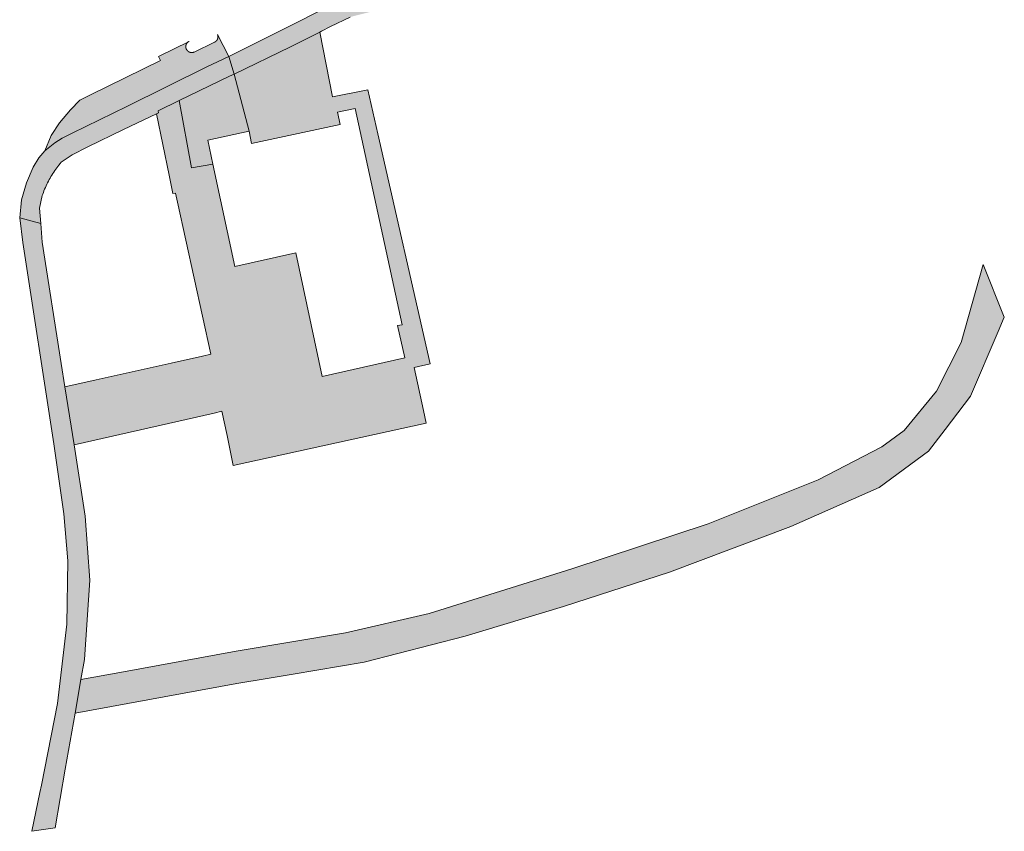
# Model space of a CAD drawing. Extents: x 97094 to 109644, y 463509 to 471969.
# Tile 347 of 362: x 106335 to 106424, y 470940 to 471013. Entities that reach past the tile are written whole.
import ezdxf

# ---------------------------------------------------------------- set-up
doc = ezdxf.new("R2010")
doc.units = 0
doc.layers.add('109 Onkruidbestrijding elementen', color=6, linetype='Continuous', lineweight=20, true_color=0xff00ff)

msp = doc.modelspace()

# ---------------------------------------------------------------- hatches: boundary and pattern name
at = {"layer": '109 Onkruidbestrijding elementen', "true_color": 0xff00ff}
for points in [[(106354.436, 471008.404), (106359.491, 471010.853), (106362.122, 471012.178), (106362.299, 471012.268), (106363.085, 471012.687), (106364.855, 471013.531), (106368.309, 471014.408), (106372.477, 471015.445), (106375.755, 471016.142), (106379.878, 471017.016), (106379.909, 471016.821), (106385.07, 471017.676), (106388.476, 471018.151), (106390.365, 471018.319), (106393.53, 471018.458), (106393.606, 471020.885), (106391.185, 471020.932), (106389.153, 471020.849), (106385.757, 471020.379), (106377.842, 471019.091), (106372.997, 471017.971), (106370.226, 471017.254), (106367.372, 471016.393), (106365.487, 471015.697), (106363.668, 471014.853), (106360.075, 471013.027), (106353.968, 471009.99), (106354.436, 471008.404)], [(106355.77, 471003.251), (106356, 471002.163), (106363.971, 471003.871), (106363.731, 471004.962), (106365.311, 471005.307), (106369.548, 470985.846), (106369.131, 470985.791), (106369.789, 470982.885), (106362.335, 470981.195), (106359.99, 470992.322), (106354.484, 470991.108), (106352.519, 471000.303), (106350.604, 470999.968), (106349.497, 471006.024), (106347.597, 471005.109), (106347.618, 471004.905), (106347.442, 471004.821), (106348.581, 470999.31), (106348.924, 470997.65), (106349.159, 470997.699), (106349.337, 470996.892), (106352.347, 470983.202), (106351.588, 470983.033), (106348.777, 470982.408), (106342.021, 470980.905), (106339.221, 470980.282), (106340.039, 470975.045), (106352.644, 470977.918), (106353.331, 470978.074), (106353.794, 470975.903), (106354.353, 470973.188), (106371.701, 470977.009), (106371.456, 470978.134), (106370.614, 470982.001), (106372.066, 470982.341), (106367.354, 471003.037), (106366.458, 471006.972), (106363.281, 471006.341), (106362.122, 471012.178), (106359.491, 471010.853), (106354.436, 471008.404), (106355.77, 471003.251)], [(106352.676, 471011.27), (106350.83, 471010.378), (106350.822, 471010.375), (106350.814, 471010.371), (106350.805, 471010.368), (106350.797, 471010.365), (106350.789, 471010.362), (106350.78, 471010.36), (106350.772, 471010.357), (106350.763, 471010.355), (106350.755, 471010.352), (106350.746, 471010.35), (106350.738, 471010.348), (106350.729, 471010.346), (106350.721, 471010.345), (106350.712, 471010.343), (106350.703, 471010.342), (106350.694, 471010.34), (106350.686, 471010.339), (106350.677, 471010.338), (106350.668, 471010.337), (106350.659, 471010.336), (106350.651, 471010.336), (106350.642, 471010.336), (106350.633, 471010.335), (106350.624, 471010.335), (106350.615, 471010.335), (106350.606, 471010.335), (106350.598, 471010.336), (106350.589, 471010.336), (106350.58, 471010.337), (106350.571, 471010.337), (106350.563, 471010.338), (106350.554, 471010.339), (106350.545, 471010.34), (106350.536, 471010.342), (106350.528, 471010.343), (106350.519, 471010.345), (106350.51, 471010.347), (106350.502, 471010.348), (106350.493, 471010.35), (106350.485, 471010.353), (106350.476, 471010.355), (106350.468, 471010.357), (106350.459, 471010.36), (106350.451, 471010.363), (106350.442, 471010.366), (106350.434, 471010.369), (106350.426, 471010.372), (106350.418, 471010.375), (106350.41, 471010.379), (106350.401, 471010.382), (106350.393, 471010.386), (106350.386, 471010.39), (106350.378, 471010.394), (106350.37, 471010.398), (106350.362, 471010.402), (106350.354, 471010.406), (106350.347, 471010.411), (106350.339, 471010.415), (106350.332, 471010.42), (106350.324, 471010.425), (106350.317, 471010.43), (106350.31, 471010.435), (106350.303, 471010.44), (106350.296, 471010.445), (106350.289, 471010.451), (106350.282, 471010.456), (106350.275, 471010.462), (106350.268, 471010.468), (106350.262, 471010.474), (106350.255, 471010.479), (106350.249, 471010.486), (106350.243, 471010.492), (106350.237, 471010.498), (106350.23, 471010.504), (106350.225, 471010.511), (106350.219, 471010.518), (106350.213, 471010.524), (106350.207, 471010.531), (106350.202, 471010.538), (106350.196, 471010.545), (106350.191, 471010.552), (106350.186, 471010.559), (106350.181, 471010.566), (106350.176, 471010.574), (106350.171, 471010.581), (106350.166, 471010.588), (106350.162, 471010.596), (106350.157, 471010.604), (106350.153, 471010.611), (106350.149, 471010.619), (106350.145, 471010.627), (106350.141, 471010.635), (106350.137, 471010.643), (106350.133, 471010.651), (106350.13, 471010.659), (106350.127, 471010.667), (106350.123, 471010.675), (106350.12, 471010.683), (106350.117, 471010.692), (106350.114, 471010.7), (106350.112, 471010.709), (106350.109, 471010.717), (106350.107, 471010.725), (106350.104, 471010.734), (106350.102, 471010.742), (106350.1, 471010.751), (106350.098, 471010.76), (106350.096, 471010.768), (106350.095, 471010.777), (106350.093, 471010.786), (106350.092, 471010.794), (106350.091, 471010.803), (106350.09, 471010.812), (106350.089, 471010.821), (106350.088, 471010.83), (106350.088, 471010.838), (106350.087, 471010.847), (106350.087, 471010.856), (106350.087, 471010.865), (106350.087, 471010.874), (106350.087, 471010.882), (106350.088, 471010.891), (106350.088, 471010.9), (106350.089, 471010.909), (106350.089, 471010.918), (106350.09, 471010.926), (106350.091, 471010.935), (106350.092, 471010.944), (106350.094, 471010.953), (106350.095, 471010.961), (106350.097, 471010.97), (106350.099, 471010.979), (106350.1, 471010.987), (106350.102, 471010.996), (106350.105, 471011.004), (106350.107, 471011.013), (106350.109, 471011.021), (106350.112, 471011.03), (106350.115, 471011.038), (106350.118, 471011.046), (106350.121, 471011.055), (106350.124, 471011.063), (106350.127, 471011.071), (106350.131, 471011.079), (106350.134, 471011.087), (106350.138, 471011.095), (106350.142, 471011.103), (106350.146, 471011.111), (106350.15, 471011.119), (106350.154, 471011.127), (106350.158, 471011.135), (106350.163, 471011.142), (106350.167, 471011.15), (106350.172, 471011.157), (106350.177, 471011.164), (106350.182, 471011.172), (106350.187, 471011.179), (106350.192, 471011.186), (106350.197, 471011.193), (106350.203, 471011.2), (106350.208, 471011.207), (106350.214, 471011.214), (106350.22, 471011.22), (106350.226, 471011.227), (106350.232, 471011.233), (106350.238, 471011.24), (106350.244, 471011.246), (106350.25, 471011.252), (106350.257, 471011.258), (106350.263, 471011.264), (106350.27, 471011.27), (106350.276, 471011.276), (106350.283, 471011.282), (106350.29, 471011.287), (106350.297, 471011.292), (106350.304, 471011.298), (106350.311, 471011.303), (106350.318, 471011.308), (106350.326, 471011.313), (106350.333, 471011.318), (106350.341, 471011.322), (106350.348, 471011.327), (106350.356, 471011.331), (106350.363, 471011.336), (106350.371, 471011.34), (106350.379, 471011.344), (106347.63, 471009.979), (106347.814, 471009.61), (106341.52, 471006.536), (106340.554, 471006.053), (106339.718, 471005.179), (106338.738, 471004.003), (106337.986, 471002.868), (106337.422, 471001.493), (106338.299, 471002.21), (106338.967, 471002.628), (106339.872, 471003.073), (106344.778, 471005.479), (106351.982, 471009.037), (106353.968, 471009.99), (106352.931, 471011.963), (106352.934, 471011.955), (106352.938, 471011.947), (106352.941, 471011.938), (106352.944, 471011.93), (106352.947, 471011.922), (106352.95, 471011.913), (106352.952, 471011.905), (106352.955, 471011.896), (106352.957, 471011.888), (106352.96, 471011.879), (106352.962, 471011.871), (106352.964, 471011.862), (106352.965, 471011.853), (106352.967, 471011.845), (106352.969, 471011.836), (106352.97, 471011.827), (106352.971, 471011.818), (106352.972, 471011.809), (106352.973, 471011.801), (106352.974, 471011.792), (106352.975, 471011.783), (106352.975, 471011.774), (106352.975, 471011.765), (106352.976, 471011.756), (106352.976, 471011.748), (106352.976, 471011.739), (106352.975, 471011.73), (106352.975, 471011.721), (106352.974, 471011.712), (106352.974, 471011.703), (106352.973, 471011.694), (106352.972, 471011.686), (106352.971, 471011.677), (106352.969, 471011.668), (106352.968, 471011.659), (106352.966, 471011.651), (106352.965, 471011.642), (106352.963, 471011.633), (106352.961, 471011.625), (106352.959, 471011.616), (106352.956, 471011.607), (106352.954, 471011.599), (106352.951, 471011.59), (106352.949, 471011.582), (106352.946, 471011.574), (106352.943, 471011.565), (106352.94, 471011.557), (106352.936, 471011.549), (106352.933, 471011.541), (106352.929, 471011.532), (106352.926, 471011.524), (106352.922, 471011.516), (106352.918, 471011.508), (106352.914, 471011.5), (106352.91, 471011.493), (106352.905, 471011.485), (106352.901, 471011.477), (106352.896, 471011.47), (106352.892, 471011.462), (106352.887, 471011.455), (106352.882, 471011.447), (106352.877, 471011.44), (106352.872, 471011.433), (106352.866, 471011.426), (106352.861, 471011.419), (106352.855, 471011.412), (106352.85, 471011.405), (106352.844, 471011.398), (106352.838, 471011.392), (106352.832, 471011.385), (106352.826, 471011.379), (106352.82, 471011.373), (106352.813, 471011.366), (106352.807, 471011.36), (106352.8, 471011.354), (106352.794, 471011.348), (106352.787, 471011.342), (106352.78, 471011.337), (106352.773, 471011.331), (106352.766, 471011.326), (106352.759, 471011.32), (106352.752, 471011.315), (106352.745, 471011.31), (106352.737, 471011.305), (106352.73, 471011.3), (106352.723, 471011.296), (106352.715, 471011.291), (106352.707, 471011.287), (106352.7, 471011.282), (106352.692, 471011.278), (106352.684, 471011.274), (106352.676, 471011.27)], [(106337.053, 470994.952), (106336.94, 470996.345), (106337.174, 470997.465), (106337.226, 470997.614), (106337.281, 470997.762), (106337.338, 470997.91), (106337.398, 470998.056), (106337.46, 470998.201), (106337.525, 470998.345), (106337.593, 470998.488), (106337.662, 470998.63), (106337.735, 470998.77), (106337.81, 470998.909), (106337.887, 470999.047), (106337.967, 470999.183), (106338.049, 470999.318), (106338.133, 470999.452), (106338.22, 470999.584), (106338.309, 470999.715), (106338.4, 470999.843), (106338.494, 470999.971), (106338.59, 471000.096), (106338.688, 471000.22), (106338.788, 471000.343), (106338.89, 471000.463), (106339.858, 471001.13), (106341.279, 471001.851), (106344.499, 471003.403), (106347.442, 471004.821), (106347.618, 471004.905), (106347.597, 471005.109), (106349.497, 471006.024), (106354.021, 471008.203), (106354.436, 471008.404), (106353.968, 471009.99), (106351.982, 471009.037), (106344.778, 471005.479), (106339.872, 471003.073), (106338.967, 471002.628), (106338.299, 471002.21), (106337.422, 471001.493), (106336.883, 471000.875), (106336.37, 471000.031), (106335.764, 470998.605), (106335.324, 470997.096), (106335.155, 470995.485), (106337.053, 470994.952)], [(106354.436, 471008.404), (106354.021, 471008.203), (106349.497, 471006.024), (106350.604, 470999.968), (106352.519, 471000.303), (106352.061, 471002.45), (106355.77, 471003.251), (106354.436, 471008.404)], [(106337.053, 470994.952), (106335.155, 470995.485), (106335.424, 470993.253), (106338.225, 470975.143), (106339.133, 470968.836), (106339.484, 470964.616), (106339.387, 470958.926), (106338.542, 470951.778), (106337.119, 470944.453), (106336.976, 470943.777), (106336.238, 470940.296), (106338.352, 470940.595), (106339.245, 470945.892), (106340.132, 470950.924), (106340.663, 470953.942), (106340.981, 470955.745), (106341.449, 470962.878), (106341.039, 470968.65), (106340.039, 470975.045), (106339.221, 470980.282), (106338.893, 470982.379), (106337.189, 470993.277), (106337.053, 470994.952)], [(106344.476, 470954.639), (106340.663, 470953.942), (106340.132, 470950.924), (106354.681, 470953.598), (106357.393, 470954.05), (106359.726, 470954.439), (106366.107, 470955.504), (106375.19, 470957.833), (106384.027, 470960.504), (106393.569, 470963.589), (106404.459, 470967.702), (106412.402, 470971.211), (106416.857, 470974.471), (106418.354, 470976.445), (106420.618, 470979.431), (106423.103, 470985.24), (106423.663, 470986.55), (106421.775, 470991.263), (106419.772, 470984.251), (106417.556, 470979.889), (106414.671, 470976.348), (106412.64, 470974.866), (106406.924, 470971.907), (106397.047, 470967.952), (106384.773, 470963.916), (106371.967, 470959.885), (106364.429, 470958.146), (106354.612, 470956.491), (106344.476, 470954.639)]]:
    msp.add_hatch(color=6, dxfattribs=at).paths.add_polyline_path(points)

# ---------------------------------------------------------------- linework, layer by layer
at = {"layer": '109 Onkruidbestrijding elementen', "color": 3, "true_color": 0x00ff00}
msp.add_lwpolyline([(106363.668, 471014.853), (106360.075, 471013.027), (106353.968, 471009.99), (106354.436, 471008.404), (106354.436, 471008.404), (106359.491, 471010.853), (106362.122, 471012.178), (106362.299, 471012.268), (106363.085, 471012.687), (106364.855, 471013.531)], dxfattribs=at)
for points in [[(106355.77, 471003.251), (106356, 471002.163), (106363.971, 471003.871), (106363.731, 471004.962), (106365.311, 471005.307), (106369.548, 470985.846), (106369.131, 470985.791), (106369.789, 470982.885), (106362.335, 470981.195), (106359.99, 470992.322), (106354.484, 470991.108), (106352.519, 471000.303), (106350.604, 470999.968), (106349.497, 471006.024), (106347.597, 471005.109), (106347.618, 471004.905), (106347.442, 471004.821), (106348.581, 470999.31), (106348.924, 470997.65), (106349.159, 470997.699), (106349.337, 470996.892), (106352.347, 470983.202), (106351.588, 470983.033), (106348.777, 470982.408), (106342.021, 470980.905), (106339.221, 470980.282), (106340.039, 470975.045), (106352.644, 470977.918), (106353.331, 470978.074), (106353.794, 470975.903), (106354.353, 470973.188), (106371.701, 470977.009), (106371.456, 470978.134), (106370.614, 470982.001), (106372.066, 470982.341), (106367.354, 471003.037), (106366.458, 471006.972), (106363.281, 471006.341), (106362.122, 471012.178), (106359.491, 471010.853), (106354.436, 471008.404), (106355.77, 471003.251)], [(106352.676, 471011.27), (106350.83, 471010.378), (106350.822, 471010.375), (106350.814, 471010.371), (106350.805, 471010.368), (106350.797, 471010.365), (106350.789, 471010.362), (106350.78, 471010.36), (106350.772, 471010.357), (106350.763, 471010.355), (106350.755, 471010.352), (106350.746, 471010.35), (106350.738, 471010.348), (106350.729, 471010.346), (106350.721, 471010.345), (106350.712, 471010.343), (106350.703, 471010.342), (106350.694, 471010.34), (106350.686, 471010.339), (106350.677, 471010.338), (106350.668, 471010.337), (106350.659, 471010.336), (106350.651, 471010.336), (106350.642, 471010.336), (106350.633, 471010.335), (106350.624, 471010.335), (106350.615, 471010.335), (106350.606, 471010.335), (106350.598, 471010.336), (106350.589, 471010.336), (106350.58, 471010.337), (106350.571, 471010.337), (106350.563, 471010.338), (106350.554, 471010.339), (106350.545, 471010.34), (106350.536, 471010.342), (106350.528, 471010.343), (106350.519, 471010.345), (106350.51, 471010.347), (106350.502, 471010.348), (106350.493, 471010.35), (106350.485, 471010.353), (106350.476, 471010.355), (106350.468, 471010.357), (106350.459, 471010.36), (106350.451, 471010.363), (106350.442, 471010.366), (106350.434, 471010.369), (106350.426, 471010.372), (106350.418, 471010.375), (106350.41, 471010.379), (106350.401, 471010.382), (106350.393, 471010.386), (106350.386, 471010.39), (106350.378, 471010.394), (106350.37, 471010.398), (106350.362, 471010.402), (106350.354, 471010.406), (106350.347, 471010.411), (106350.339, 471010.415), (106350.332, 471010.42), (106350.324, 471010.425), (106350.317, 471010.43), (106350.31, 471010.435), (106350.303, 471010.44), (106350.296, 471010.445), (106350.289, 471010.451), (106350.282, 471010.456), (106350.275, 471010.462), (106350.268, 471010.468), (106350.262, 471010.474), (106350.255, 471010.479), (106350.249, 471010.486), (106350.243, 471010.492), (106350.237, 471010.498), (106350.23, 471010.504), (106350.225, 471010.511), (106350.219, 471010.518), (106350.213, 471010.524), (106350.207, 471010.531), (106350.202, 471010.538), (106350.196, 471010.545), (106350.191, 471010.552), (106350.186, 471010.559), (106350.181, 471010.566), (106350.176, 471010.574), (106350.171, 471010.581), (106350.166, 471010.588), (106350.162, 471010.596), (106350.157, 471010.604), (106350.153, 471010.611), (106350.149, 471010.619), (106350.145, 471010.627), (106350.141, 471010.635), (106350.137, 471010.643), (106350.133, 471010.651), (106350.13, 471010.659), (106350.127, 471010.667), (106350.123, 471010.675), (106350.12, 471010.683), (106350.117, 471010.692), (106350.114, 471010.7), (106350.112, 471010.709), (106350.109, 471010.717), (106350.107, 471010.725), (106350.104, 471010.734), (106350.102, 471010.742), (106350.1, 471010.751), (106350.098, 471010.76), (106350.096, 471010.768), (106350.095, 471010.777), (106350.093, 471010.786), (106350.092, 471010.794), (106350.091, 471010.803), (106350.09, 471010.812), (106350.089, 471010.821), (106350.088, 471010.83), (106350.088, 471010.838), (106350.087, 471010.847), (106350.087, 471010.856), (106350.087, 471010.865), (106350.087, 471010.874), (106350.087, 471010.882), (106350.088, 471010.891), (106350.088, 471010.9), (106350.089, 471010.909), (106350.089, 471010.918), (106350.09, 471010.926), (106350.091, 471010.935), (106350.092, 471010.944), (106350.094, 471010.953), (106350.095, 471010.961), (106350.097, 471010.97), (106350.099, 471010.979), (106350.1, 471010.987), (106350.102, 471010.996), (106350.105, 471011.004), (106350.107, 471011.013), (106350.109, 471011.021), (106350.112, 471011.03), (106350.115, 471011.038), (106350.118, 471011.046), (106350.121, 471011.055), (106350.124, 471011.063), (106350.127, 471011.071), (106350.131, 471011.079), (106350.134, 471011.087), (106350.138, 471011.095), (106350.142, 471011.103), (106350.146, 471011.111), (106350.15, 471011.119), (106350.154, 471011.127), (106350.158, 471011.135), (106350.163, 471011.142), (106350.167, 471011.15), (106350.172, 471011.157), (106350.177, 471011.164), (106350.182, 471011.172), (106350.187, 471011.179), (106350.192, 471011.186), (106350.197, 471011.193), (106350.203, 471011.2), (106350.208, 471011.207), (106350.214, 471011.214), (106350.22, 471011.22), (106350.226, 471011.227), (106350.232, 471011.233), (106350.238, 471011.24), (106350.244, 471011.246), (106350.25, 471011.252), (106350.257, 471011.258), (106350.263, 471011.264), (106350.27, 471011.27), (106350.276, 471011.276), (106350.283, 471011.282), (106350.29, 471011.287), (106350.297, 471011.292), (106350.304, 471011.298), (106350.311, 471011.303), (106350.318, 471011.308), (106350.326, 471011.313), (106350.333, 471011.318), (106350.341, 471011.322), (106350.348, 471011.327), (106350.356, 471011.331), (106350.363, 471011.336), (106350.371, 471011.34), (106350.379, 471011.344), (106347.63, 471009.979), (106347.814, 471009.61), (106341.52, 471006.536), (106340.554, 471006.053), (106339.718, 471005.179), (106338.738, 471004.003), (106337.986, 471002.868), (106337.422, 471001.493), (106338.299, 471002.21), (106338.967, 471002.628), (106339.872, 471003.073), (106344.778, 471005.479), (106351.982, 471009.037), (106353.968, 471009.99), (106352.931, 471011.963), (106352.934, 471011.955), (106352.938, 471011.947), (106352.941, 471011.938), (106352.944, 471011.93), (106352.947, 471011.922), (106352.95, 471011.913), (106352.952, 471011.905), (106352.955, 471011.896), (106352.957, 471011.888), (106352.96, 471011.879), (106352.962, 471011.871), (106352.964, 471011.862), (106352.965, 471011.853), (106352.967, 471011.845), (106352.969, 471011.836), (106352.97, 471011.827), (106352.971, 471011.818), (106352.972, 471011.809), (106352.973, 471011.801), (106352.974, 471011.792), (106352.975, 471011.783), (106352.975, 471011.774), (106352.975, 471011.765), (106352.976, 471011.756), (106352.976, 471011.748), (106352.976, 471011.739), (106352.975, 471011.73), (106352.975, 471011.721), (106352.974, 471011.712), (106352.974, 471011.703), (106352.973, 471011.694), (106352.972, 471011.686), (106352.971, 471011.677), (106352.969, 471011.668), (106352.968, 471011.659), (106352.966, 471011.651), (106352.965, 471011.642), (106352.963, 471011.633), (106352.961, 471011.625), (106352.959, 471011.616), (106352.956, 471011.607), (106352.954, 471011.599), (106352.951, 471011.59), (106352.949, 471011.582), (106352.946, 471011.574), (106352.943, 471011.565), (106352.94, 471011.557), (106352.936, 471011.549), (106352.933, 471011.541), (106352.929, 471011.532), (106352.926, 471011.524), (106352.922, 471011.516), (106352.918, 471011.508), (106352.914, 471011.5), (106352.91, 471011.493), (106352.905, 471011.485), (106352.901, 471011.477), (106352.896, 471011.47), (106352.892, 471011.462), (106352.887, 471011.455), (106352.882, 471011.447), (106352.877, 471011.44), (106352.872, 471011.433), (106352.866, 471011.426), (106352.861, 471011.419), (106352.855, 471011.412), (106352.85, 471011.405), (106352.844, 471011.398), (106352.838, 471011.392), (106352.832, 471011.385), (106352.826, 471011.379), (106352.82, 471011.373), (106352.813, 471011.366), (106352.807, 471011.36), (106352.8, 471011.354), (106352.794, 471011.348), (106352.787, 471011.342), (106352.78, 471011.337), (106352.773, 471011.331), (106352.766, 471011.326), (106352.759, 471011.32), (106352.752, 471011.315), (106352.745, 471011.31), (106352.737, 471011.305), (106352.73, 471011.3), (106352.723, 471011.296), (106352.715, 471011.291), (106352.707, 471011.287), (106352.7, 471011.282), (106352.692, 471011.278), (106352.684, 471011.274), (106352.676, 471011.27)], [(106337.053, 470994.952), (106336.94, 470996.345), (106337.174, 470997.465), (106337.226, 470997.614), (106337.281, 470997.762), (106337.338, 470997.91), (106337.398, 470998.056), (106337.46, 470998.201), (106337.525, 470998.345), (106337.593, 470998.488), (106337.662, 470998.63), (106337.735, 470998.77), (106337.81, 470998.909), (106337.887, 470999.047), (106337.967, 470999.183), (106338.049, 470999.318), (106338.133, 470999.452), (106338.22, 470999.584), (106338.309, 470999.715), (106338.4, 470999.843), (106338.494, 470999.971), (106338.59, 471000.096), (106338.688, 471000.22), (106338.788, 471000.343), (106338.89, 471000.463), (106339.858, 471001.13), (106341.279, 471001.851), (106344.499, 471003.403), (106347.442, 471004.821), (106347.618, 471004.905), (106347.597, 471005.109), (106349.497, 471006.024), (106354.021, 471008.203), (106354.436, 471008.404), (106353.968, 471009.99), (106351.982, 471009.037), (106344.778, 471005.479), (106339.872, 471003.073), (106338.967, 471002.628), (106338.299, 471002.21), (106337.422, 471001.493), (106336.883, 471000.875), (106336.37, 471000.031), (106335.764, 470998.605), (106335.324, 470997.096), (106335.155, 470995.485), (106337.053, 470994.952)], [(106354.436, 471008.404), (106354.021, 471008.203), (106349.497, 471006.024), (106350.604, 470999.968), (106352.519, 471000.303), (106352.061, 471002.45), (106355.77, 471003.251), (106354.436, 471008.404)], [(106337.053, 470994.952), (106335.155, 470995.485), (106335.424, 470993.253), (106338.225, 470975.143), (106339.133, 470968.836), (106339.484, 470964.616), (106339.387, 470958.926), (106338.542, 470951.778), (106337.119, 470944.453), (106336.976, 470943.777), (106336.238, 470940.296), (106338.352, 470940.595), (106339.245, 470945.892), (106340.132, 470950.924), (106340.663, 470953.942), (106340.981, 470955.745), (106341.449, 470962.878), (106341.039, 470968.65), (106340.039, 470975.045), (106339.221, 470980.282), (106338.893, 470982.379), (106337.189, 470993.277), (106337.053, 470994.952)], [(106344.476, 470954.639), (106340.663, 470953.942), (106340.132, 470950.924), (106354.681, 470953.598), (106357.393, 470954.05), (106359.726, 470954.439), (106366.107, 470955.504), (106375.19, 470957.833), (106384.027, 470960.504), (106393.569, 470963.589), (106404.459, 470967.702), (106412.402, 470971.211), (106416.857, 470974.471), (106418.354, 470976.445), (106420.618, 470979.431), (106423.103, 470985.24), (106423.663, 470986.55), (106421.775, 470991.263), (106419.772, 470984.251), (106417.556, 470979.889), (106414.671, 470976.348), (106412.64, 470974.866), (106406.924, 470971.907), (106397.047, 470967.952), (106384.773, 470963.916), (106371.967, 470959.885), (106364.429, 470958.146), (106354.612, 470956.491), (106344.476, 470954.639)]]:
    msp.add_lwpolyline(points, close=True, dxfattribs=at)

doc.saveas('drawing.dxf')
